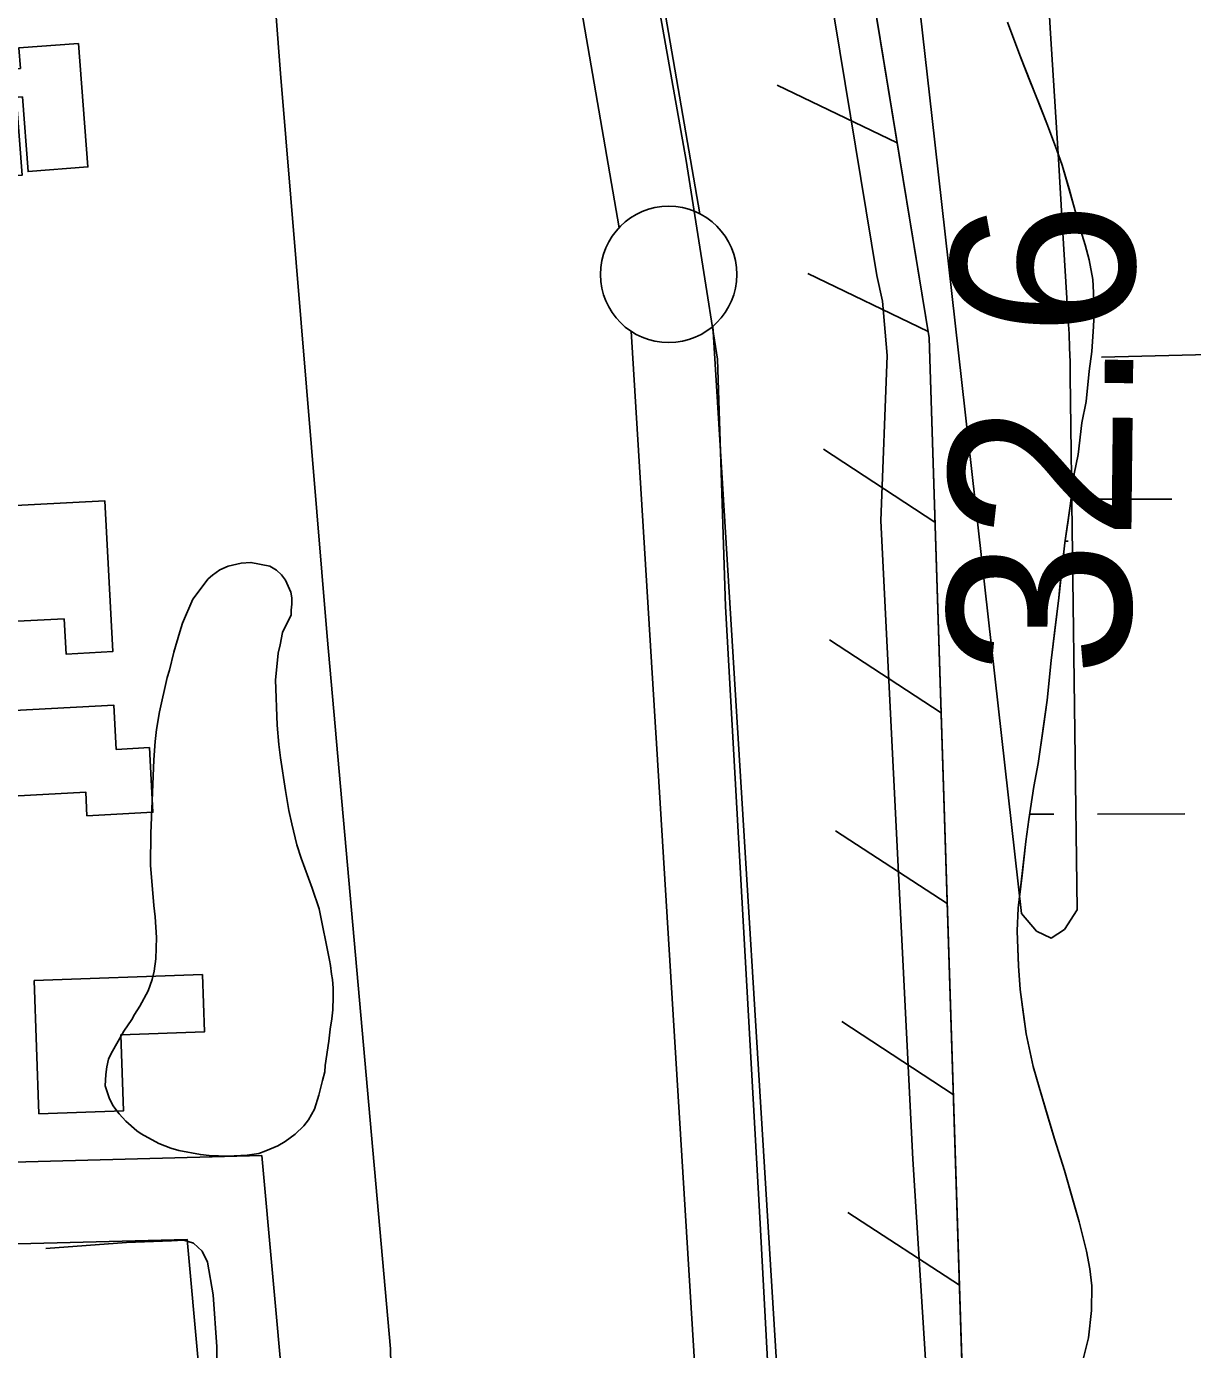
# Model space of a CAD drawing. Extents: x 3313447 to 3351316, y 703786 to 729172.
# Drawn here: x 3321825.9 to 3322253.3, y 711460.1 to 711945.2 of the extents above; entities that cross this region are included whole.
import ezdxf

# ---------------------------------------------------------------- set-up
doc = ezdxf.new("R2010")
doc.units = 0
for name, color, linetype in [('V-BLDG-OTLN', 7, 'Continuous'), ('V-FLOD-BASE', 7, 'Continuous'), ('V-LEVE-TOET', 7, 'Continuous'), ('V-RIVR-RANG', 7, 'Continuous'), ('V-ROAD-CNTR', 7, 'Continuous'), ('V-RRAP-FSHR', 7, 'Continuous'), ('V-SITE-VEGE', 7, 'Continuous'), ('V-SURV-LINE', 7, 'Continuous'), ('V-TOPO-MINR', 7, 'Continuous'), ('V-TOPO-SHOR', 7, 'Continuous'), ('V-UTIL-LINE', 7, 'Continuous'), ('V-WETL-SWMP', 7, 'Continuous')]:
    doc.layers.add(name, color=color, linetype=linetype)

msp = doc.modelspace()

# ---------------------------------------------------------------- linework, layer by layer
at = {"layer": 'V-BLDG-OTLN'}
for points in [[(3321844.93, 711939.01), (3321848.38, 711893.7), (3321826.45, 711892.03), (3321824.37, 711919.36), (3321811.77, 711918.4), (3321811.98, 711915.57), (3321822.3, 711916.36), (3321824.26, 711890.68), (3321781.51, 711887.42), (3321779.42, 711914.8), (3321788.32, 711915.48), (3321786.82, 711935.09), (3321810.61, 711936.9), (3321811.23, 711928.89), (3321823.62, 711929.83), (3321823.04, 711937.34)], [(3321839.72, 711728.05), (3321805.5, 711726.26), (3321804, 711754.96), (3321815.29, 711755.56), (3321814.57, 711769.16), (3321854.58, 711771.26), (3321857.49, 711715.98), (3321840.4, 711715.08)], [(3321805.26, 711693.49), (3321857.9, 711696.34), (3321858.78, 711680.12), (3321870.92, 711680.77), (3321872.21, 711657.08), (3321848.03, 711655.77), (3321847.56, 711664.46), (3321806.95, 711662.27)], [(3321830.42, 711546.46), (3321828.68, 711595.38), (3321890.33, 711597.57), (3321891.07, 711576.51), (3321860.4, 711575.42), (3321861.39, 711547.57)]]:
    msp.add_lwpolyline(points, close=True, dxfattribs=at)
at = {"layer": 'V-FLOD-BASE'}
msp.add_lwpolyline([(3322173.8, 710147.46), (3322168.14, 710235.04), (3322158.09, 710392.54), (3322147.19, 710578.1), (3322135.62, 710796.29), (3322121.96, 711010.65), (3322113.69, 711196.76), (3322104.48, 711326.19), (3322094.75, 711508.45), (3322082.12, 711732.55), (3322079.19, 711823.27), (3322067.74, 711896.08), (3322045.35, 712022.13), (3322013.02, 712229.53), (3321986.8, 712390.28), (3321954.11, 712585.18), (3321919.71, 712793.06), (3321910.81, 712864.47), (3321911.98, 712877.46), (3321913.37, 713044.28), (3321917.49, 713233.82), (3321920.21, 713292.51)], dxfattribs=at)
at = {"layer": 'V-LEVE-TOET'}
for points in [[(3322162.57, 711342.22), (3322150.8, 711529.85), (3322139, 711763.97), (3322141.4, 711824.61), (3322139.71, 711844.51), (3322137.61, 711853.89), (3322120.12, 711959.94), (3322090.94, 712161.89), (3322060.82, 712340.34), (3322027.96, 712527.56), (3321996.06, 712707.94), (3321974.91, 712815.37), (3321969.84, 712875.07), (3321972.32, 713047.26), (3321979.14, 713203.79), (3321978.89, 713291.19)], [(3321964.85, 711202.52), (3321959.29, 711460.32), (3321936.14, 711721.54), (3321919.03, 711928), (3321913.61, 711998.4), (3321881.83, 712173.64), (3321835.28, 712423.22), (3321796.12, 712693.24), (3321793.59, 712767.62), (3321776.25, 712916.17), (3321771.79, 712976.31), (3321773.26, 713013.74), (3321773.45, 713054.93)]]:
    msp.add_lwpolyline(points, dxfattribs=at)
at = {"layer": 'V-ROAD-CNTR'}
for points in [[(3322005.03, 710252.58), (3321988.8, 710448.52), (3321987.02, 710552.46), (3321967.93, 710803.96), (3321961.25, 710892.18), (3321944.29, 711176.62), (3321912.08, 711531.19), (3321784.5, 711527.85)], [(3321909.86, 711224.05), (3321884.74, 711500.46), (3321689.02, 711495.35), (3321498.93, 711487.2), (3321247.47, 711473.04), (3321149.29, 711466.72), (3321098.79, 711465.86), (3320966.4, 711462.13), (3320681.86, 711442.94), (3320668.08, 711441.77)]]:
    msp.add_lwpolyline(points, dxfattribs=at)
at = {"layer": 'V-RRAP-FSHR'}
for p, q in [((3322145.03, 711902.5), (3322101.03, 711923.68)), ((3322156.34, 711833.42), (3322112.34, 711854.6)), ((3322158.88, 711763.49), (3322118.01, 711790.2)), ((3322161.12, 711693.53), (3322120.25, 711720.24)), ((3322163.35, 711623.56), (3322122.48, 711650.28)), ((3322165.59, 711553.6), (3322124.72, 711580.31)), ((3322167.83, 711483.63), (3322126.95, 711510.35))]:
    msp.add_line(p, q, dxfattribs=at)
for points in [[(3322416.1, 717461.87), (3322349.12, 717170.32), (3322281.6, 716898.22), (3322228.27, 716372.02), (3322189.02, 715805.23), (3322143.78, 715303.61), (3322125.58, 715090.51), (3322072.33, 714595.34), (3322036.11, 714132.24), (3322021.82, 713915.58), (3321997.43, 713351.12), (3321990.71, 712840.48), (3322077.45, 712315.28), (3322156.72, 711831.1), (3322177.3, 711187.24), (3322226.73, 710583.2), (3322263.17, 710198)], [(3322095.53, 712204.84), (3322156.72, 711831.1), (3322177.3, 711187.24), (3322226.73, 710583.2), (3322263.17, 710198)]]:
    msp.add_lwpolyline(points, dxfattribs=at)
at = {"layer": 'V-SITE-VEGE'}
msp.add_lwpolyline([(3322213.4, 711457.05), (3322215.12, 711464.36), (3322216.22, 711474.33), (3322216.34, 711483.38), (3322215.63, 711489.6), (3322214.45, 711496.08), (3322211.78, 711506.9), (3322206.33, 711525.7), (3322202.73, 711537.28), (3322197.04, 711556.32), (3322194.95, 711563.79), (3322192.33, 711575.81), (3322190.11, 711592.09), (3322189.49, 711600.69), (3322189.04, 711613.58), (3322189.37, 711621.9), (3322192.23, 711646.33), (3322193.26, 711654.39), (3322195.17, 711666.47), (3322196.69, 711674.98), (3322199.98, 711698.2), (3322201.5, 711712.68), (3322204.31, 711735.68), (3322206.53, 711755.84), (3322208.53, 711770.3), (3322209.91, 711781.2), (3322211.38, 711788.29), (3322212.79, 711799.91), (3322214.28, 711807.71), (3322215.44, 711818.86), (3322216.43, 711825.97), (3322217.03, 711835.24), (3322217.24, 711840.47), (3322217.04, 711847.63), (3322216.75, 711852.41), (3322215.37, 711859.6), (3322213.92, 711865.14), (3322212.23, 711870.69), (3322209.73, 711879.84), (3322205.53, 711894.3), (3322203.6, 711899.86), (3322200.15, 711909.04), (3322189.96, 711934.7), (3322185.43, 711946.79)], dxfattribs=at)
msp.add_lwpolyline([(3321919.7, 711723.03), (3321918.91, 711718.45), (3321918.17, 711715.4), (3321917.47, 711709.13), (3321917.17, 711705.6), (3321917.75, 711688.97), (3321918.4, 711681.87), (3321918.98, 711677.08), (3321920.81, 711665.01), (3321922.06, 711657.73), (3321923.1, 711652.77), (3321924.95, 711645.17), (3321926.6, 711640.18), (3321930.63, 711629.26), (3321933.1, 711621.62), (3321936.98, 711602.86), (3321937.36, 711600.85), (3321937.7, 711597.76), (3321938.09, 711595.75), (3321938.27, 711592.51), (3321938.3, 711589.43), (3321938.11, 711584.67), (3321937.83, 711581.3), (3321937.22, 711577.48), (3321936.74, 711573.19), (3321935.31, 711564.18), (3321935.22, 711561.87), (3321934.33, 711558.68), (3321933.04, 711553.35), (3321931.45, 711548.18), (3321929.3, 711544.27), (3321927.52, 711542.03), (3321924.33, 711539.08), (3321920.68, 711536.3), (3321918.01, 711534.71), (3321913.63, 711532.89), (3321910.98, 711531.91), (3321906.8, 711531.31), (3321899.72, 711530.97), (3321892.81, 711531.24), (3321889.59, 711531.52), (3321881.65, 711533.06), (3321878.76, 711533.94), (3321874.37, 711535.65), (3321867.9, 711539.14), (3321866.25, 711540.28), (3321862.23, 711543.82), (3321859.88, 711546.53), (3321857.54, 711549.54), (3321856.11, 711552.36), (3321854.74, 711556.72), (3321854.91, 711560.87), (3321855.33, 711563.78), (3321855.9, 711566.52), (3321856.9, 711568.63), (3321861.53, 711576.76), (3321864.46, 711581.1), (3321865.46, 711582.91), (3321867.42, 711585.91), (3321870.42, 711591.63), (3321871.96, 711595.73), (3321872.69, 711598.77), (3321873.33, 711603.36), (3321873.49, 711611.2), (3321873.02, 711618.75), (3321872.56, 711622.92), (3321871.3, 711637.73), (3321871.44, 711649.26), (3321872.5, 711676.29), (3321873.08, 711683.03), (3321873.56, 711687.47), (3321874.58, 711693.89), (3321877.38, 711706.54), (3321878.25, 711709.12), (3321879.9, 711715.83), (3321882.04, 711723.28), (3321883.08, 711726.47), (3321886.81, 711735.24), (3321892.48, 711742.71), (3321894.08, 711744.03), (3321896.76, 711745.92), (3321899.74, 711747.34), (3321904.55, 711748.39), (3321908.1, 711748.71), (3321915.12, 711747.36), (3321917.52, 711745.88), (3321919.3, 711744.12), (3321920.76, 711742.21), (3321922.74, 711737.83), (3321923.12, 711735.66), (3321923.18, 711733.35), (3321922.94, 711731.21), (3321922.88, 711729.52)], close=True, dxfattribs=at)
at = {"layer": 'V-SURV-LINE'}
for points in [[(3321909.24, 712822.88), (3322072.67, 711876.53)], [(3322043.1, 711871.43), (3321879.68, 712817.78)], [(3322077.48, 711835.27), (3322178.07, 710197.92)], [(3322148.13, 710196.09), (3322047.54, 711833.45)]]:
    msp.add_lwpolyline(points, dxfattribs=at)
msp.add_circle((3322061.28, 711854.3), 25, dxfattribs=at)
at = {"layer": 'V-TOPO-MINR'}
msp.add_lwpolyline([(3322164.72, 712514.73), (3322199.84, 711965.75), (3322201.3, 711942.69), (3322202.75, 711919.63), (3322204.17, 711896.57), (3322205.58, 711873.5), (3322207.76, 711837.6), (3322208.03, 711832.49), (3322208.25, 711827.37), (3322208.41, 711822.25), (3322208.51, 711817.13), (3322211.05, 711621.26), (3322206.38, 711614.14), (3322201.46, 711610.91), (3322196.17, 711613.51), (3322190.65, 711619.98), (3322157.69, 711912.55), (3322145.06, 712025.3), (3322132.51, 712138.05), (3322120.1, 712250.82), (3322107.78, 712363.61), (3322088.29, 712543.11)], dxfattribs=at)
at = {"layer": 'V-TOPO-SHOR'}
for points in [[(3321879, 711499.95), (3321862.48, 711499.28), (3321832.91, 711497.06)], [(3321895.99, 711432.64), (3321895.67, 711461), (3321894.31, 711480.13), (3321892.23, 711492.15), (3321890.2, 711496.16), (3321887.11, 711499.12), (3321883.51, 711500.13), (3321879, 711499.95)]]:
    msp.add_lwpolyline(points, dxfattribs=at)
at = {"layer": 'V-UTIL-LINE'}
msp.add_line((3322219.98, 711823.9), (3325517.12, 711906.67), dxfattribs=at)
at = {"layer": 'V-WETL-SWMP'}
for p, q in [((3322208.76, 711771.85), (3322245.71, 711771.9)), ((3322206.64, 711756.42), (3322207.74, 711756.42)), ((3322193.61, 711656.4), (3322202.47, 711656.41)), ((3322218.47, 711656.43), (3322250.46, 711656.48))]:
    msp.add_line(p, q, dxfattribs=at)
for points in [[(3322216.43, 711825.97), (3322217.03, 711835.24), (3322217.24, 711840.47), (3322217.04, 711847.63), (3322216.75, 711852.41), (3322215.37, 711859.61), (3322213.92, 711865.14), (3322212.23, 711870.69), (3322209.73, 711879.84), (3322208.05, 711885.62), (3322205.53, 711894.3), (3322203.6, 711899.86), (3322200.15, 711909.04), (3322197.55, 711915.58), (3322193.21, 711926.47), (3322189.96, 711934.7), (3322185.43, 711946.79)], [(3322213.4, 711457.05), (3322215.12, 711464.37), (3322216.22, 711474.33), (3322216.34, 711483.38), (3322215.63, 711489.6), (3322214.46, 711496.08), (3322211.78, 711506.91), (3322209.68, 711514.14), (3322206.33, 711525.7), (3322202.73, 711537.28), (3322200.41, 711544.99), (3322197.04, 711556.32), (3322194.95, 711563.79), (3322192.33, 711575.81), (3322191.21, 711583.71), (3322190.11, 711592.09), (3322189.49, 711600.7), (3322189.04, 711613.58), (3322189.37, 711621.9), (3322190.8, 711634), (3322192.23, 711646.33), (3322193.26, 711654.39), (3322195.17, 711666.47), (3322196.69, 711674.98), (3322198.65, 711688.49), (3322199.98, 711698.2), (3322201.5, 711712.68), (3322202.58, 711721.93), (3322204.31, 711735.68), (3322204.71, 711739.71), (3322206.53, 711755.84), (3322207.54, 711763.19), (3322208.53, 711770.3), (3322209.91, 711781.2), (3322211.38, 711788.29), (3322212.79, 711799.91), (3322214.29, 711807.71), (3322215.44, 711818.86), (3322216.43, 711825.97)]]:
    msp.add_lwpolyline(points, dxfattribs=at)

# ---------------------------------------------------------------- texts
at = {"layer": 'V-RIVR-RANG'}
msp.add_text('32.6', height=67, rotation=89.3783, dxfattribs=at).set_placement((3322230.32, 711706.55))

doc.saveas('drawing.dxf')
